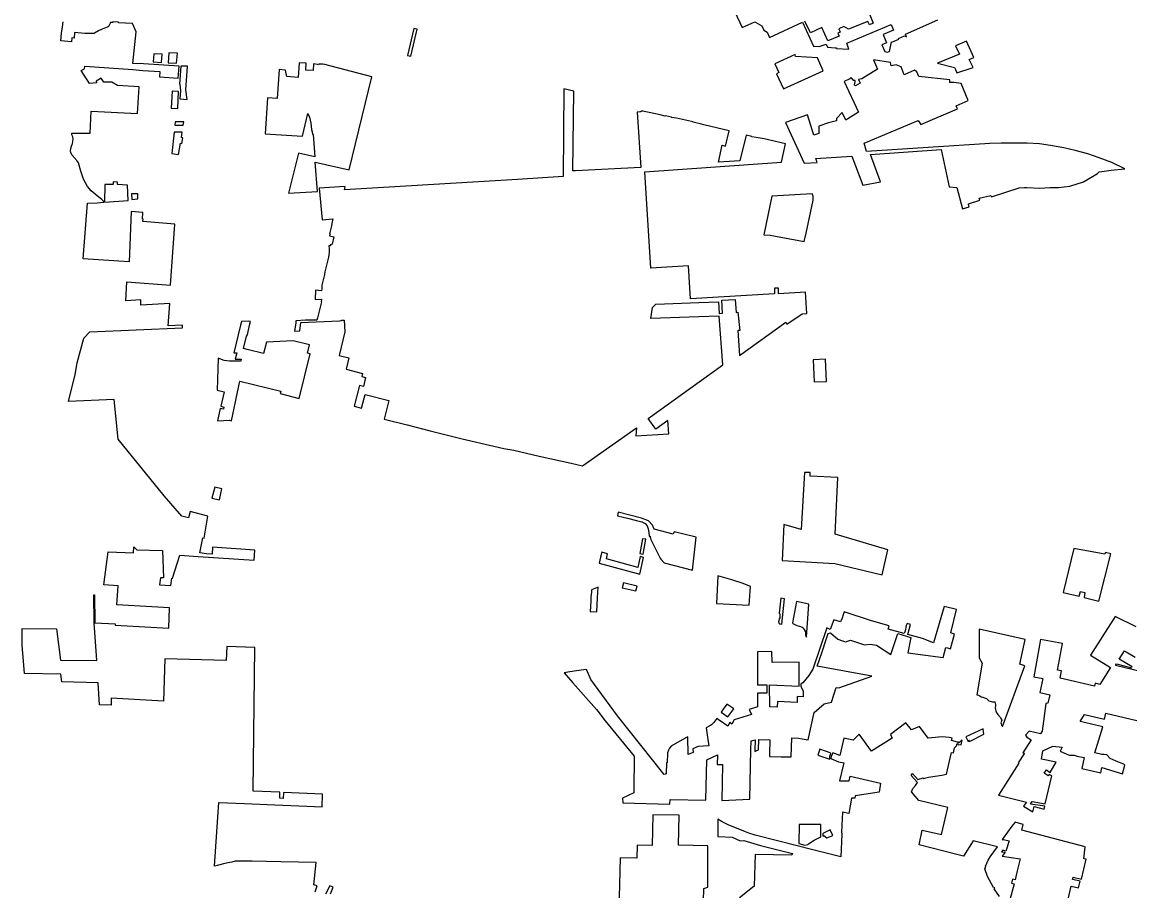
# Model space of a CAD drawing. Extents: x 1597222 to 1925846, y 496284 to 911751.
# Drawn here: x 1778250 to 1811969, y 694035 to 720472 of the extents above; entities that cross this region are included whole.
import ezdxf

# ---------------------------------------------------------------- set-up
doc = ezdxf.new("R2010")
doc.units = 0
doc.layers.add('GM_X_Corporation', color=7, linetype='Continuous')

msp = doc.modelspace()

# ---------------------------------------------------------------- linework, layer by layer
at = {"layer": 'GM_X_Corporation'}
for points in [[(1799943, 720789), (1800164, 720310), (1800548, 720480), (1800769, 720362), (1800825, 720223), (1800929, 720163), (1801001, 720007), (1802001, 720467), (1802336, 719741), (1802510, 719729), (1802723, 719805), (1802770, 719711), (1802996, 719686), (1803040, 719686), (1803040, 719667), (1803414, 719650), (1803351, 719837), (1804707, 720397), (1804778, 720223), (1804458, 720094), (1804558, 719845), (1804420, 719783), (1804510, 719579), (1804580, 719560), (1804650, 719577), (1804713, 719877), (1804726, 719867), (1804939, 719956), (1804929, 719978), (1805112, 720059), (1805173, 720028), (1805136, 720108), (1806120, 720545)], [(1804034, 720749), (1804157, 720443), (1804040, 720392), (1803991, 720491), (1803408, 720261), (1803261, 720338), (1803106, 720272), (1803153, 720172), (1803082, 720139), (1803125, 720046), (1802775, 719899), (1802588, 720305), (1802243, 720146), (1802079, 720503)], [(1787173, 694001), (1787192, 694061), (1787229, 694190), (1787130, 694219), (1787197, 694898), (1786123, 694919), (1785249, 694942), (1784729, 694937), (1784634, 694912), (1784460, 694879), (1784187, 694804), (1784101, 694787), (1784238, 696723), (1785023, 696690), (1785946, 696653), (1786913, 696612), (1787386, 696593), (1787395, 696979), (1786927, 696998), (1786206, 697031), (1786198, 696846), (1786090, 696851), (1786098, 697036), (1785281, 697066), (1785330, 701438), (1784476, 701474), (1784462, 701049), (1782588, 701098), (1782552, 699803), (1780962, 699901), (1780964, 699684), (1780609, 699695), (1780565, 700366), (1779459, 700395), (1779429, 700632), (1778320, 700645), (1778250, 701516), (1778250, 702020), (1779293, 702009), (1779422, 701051), (1780521, 701041), (1780446, 702192), (1780435, 703043), (1780450, 703043), (1780461, 702191), (1781081, 702162), (1781081, 702125), (1782711, 702030), (1782739, 702649), (1781129, 702744), (1781176, 703319), (1780738, 703345), (1780869, 704354), (1781635, 704317), (1781648, 704501), (1781736, 704412), (1782520, 704390), (1782556, 703562), (1782463, 703563), (1782433, 703352), (1782776, 703332), (1782802, 703548), (1782826, 703546), (1783048, 704251), (1783612, 704210), (1785314, 704098), (1785333, 704407), (1784044, 704498), (1784030, 704280), (1783866, 704291), (1783663, 704325), (1783730, 704678), (1783753, 704778), (1783794, 704768), (1783906, 705438), (1783363, 705581), (1783317, 705389), (1783106, 705436), (1782577, 706053), (1781174, 707786), (1781052, 708990), (1779658, 708927), (1779866, 709750), (1779922, 710106), (1780124, 710858), (1780309, 711046), (1783130, 711174), (1783126, 711253), (1782696, 711235), (1782746, 711913), (1781858, 711855), (1781864, 712024), (1781406, 711994), (1781439, 712568), (1782768, 712469), (1782896, 714322), (1781925, 714403), (1781930, 714474), (1781909, 714474), (1781921, 714676), (1781573, 714706), (1781504, 713179), (1780106, 713273), (1780235, 714968), (1780533, 714975), (1780732, 714989), (1780727, 715019), (1780676, 715077), (1780531, 715191), (1780355, 715339), (1780237, 715471), (1780113, 715694), (1780034, 715942), (1779969, 716193), (1779916, 716257), (1779764, 716437), (1779734, 716504), (1779723, 716556), (1779734, 716622), (1779753, 716694), (1779778, 716774), (1779796, 716844), (1779805, 716918), (1779788, 716986), (1779761, 717042), (1779766, 717096), (1780325, 717096), (1780351, 717760), (1781766, 717687), (1781808, 718502), (1781150, 718540), (1780976, 718648), (1780733, 718650), (1780658, 718768), (1780506, 718672), (1780513, 718628), (1780413, 718620), (1780298, 718609), (1780043, 719002), (1780148, 719056), (1780153, 719128), (1781617, 719026), (1781927, 719000), (1782439, 718968), (1782435, 718806), (1783003, 718769), (1783032, 719134), (1781939, 719199), (1781619, 719217), (1781724, 720174), (1781612, 720433), (1781186, 720453), (1781185, 720468), (1781015, 720477), (1781014, 720457), (1780935, 720461), (1780880, 720338), (1780840, 720324), (1780685, 720258), (1780576, 720203), (1780454, 720137), (1780428, 720129), (1780372, 720125), (1780156, 720131), (1779847, 720159), (1779832, 719989), (1779758, 719996), (1779747, 719871), (1779426, 719900), (1779447, 720137), (1779482, 720334), (1779503, 720485)], [(1812165, 702073), (1811523, 702388), (1810768, 701206), (1811377, 700837), (1811050, 700319), (1810908, 700351), (1810889, 700263), (1809848, 700512), (1809888, 700734), (1809770, 700755), (1809918, 701562), (1809249, 701684), (1809042, 700553), (1809316, 700493), (1809224, 700073), (1809531, 700005), (1809473, 699742), (1809414, 699732), (1809301, 698896), (1809253, 698817), (1808905, 698898), (1808793, 698770), (1808831, 698711), (1808962, 698626), (1808709, 698236), (1808761, 698224), (1808572, 697932), (1808586, 697923), (1807974, 696944), (1808825, 696732), (1808734, 696614), (1809013, 696441), (1809053, 696605), (1809358, 696523), (1809378, 696608), (1808941, 696675), (1808998, 696757), (1809396, 696686), (1809592, 697538), (1809517, 697577), (1809486, 697532), (1809365, 697614), (1809432, 697714), (1809548, 697634), (1809721, 697947), (1809280, 698041), (1809323, 698296), (1809628, 698434), (1809912, 698406), (1809846, 698283), (1810046, 698190), (1810133, 698168), (1810275, 698166), (1810363, 698130), (1810577, 698089), (1810507, 697760), (1811084, 697627), (1811117, 697787), (1811743, 697593), (1811818, 697858), (1811785, 697889), (1811706, 697924), (1811550, 697979), (1811370, 698061), (1811270, 698174), (1811181, 698180), (1811115, 698184), (1810899, 698237), (1811148, 699030), (1810460, 699191), (1810590, 699406), (1811195, 699264), (1811236, 699440), (1812356, 699179)], [(1812038, 700853), (1811647, 701087), (1811808, 701344), (1812132, 701149)], [(1815911, 699839), (1811537, 700898), (1811567, 700947), (1812032, 700824)], [(1807999, 693867), (1807842, 694099), (1807857, 694131), (1807822, 694134), (1807633, 694467), (1807559, 694706), (1807584, 694754), (1807575, 694789), (1807651, 694973), (1807721, 695071), (1807942, 695371), (1807204, 695555), (1806903, 695095), (1806697, 695146), (1805552, 695431), (1805650, 695882), (1806233, 695750), (1806425, 696572), (1805548, 696789), (1805319, 697046), (1805361, 697149), (1805441, 697245), (1805500, 697329), (1805313, 697547), (1805356, 697607), (1805518, 697419), (1805675, 697477), (1805679, 697458), (1805841, 697495), (1806246, 697558), (1806386, 697583), (1806544, 698246), (1806598, 698234), (1806635, 698383), (1806695, 698445), (1806713, 698519), (1806744, 698485), (1806838, 698477), (1806862, 698616), (1806750, 698530), (1806751, 698557), (1806725, 698560), (1806541, 698607), (1806564, 698679), (1806480, 698702), (1806356, 698713), (1806262, 698725), (1806146, 698714), (1806054, 698706), (1805829, 698682), (1805570, 699035), (1805317, 698931), (1805154, 699144), (1804686, 698795), (1804730, 698677), (1804101, 698283), (1803729, 698806), (1803547, 698618), (1803264, 698679), (1803143, 698152), (1802925, 698237), (1802905, 698195), (1802879, 698124), (1802871, 698061), (1803100, 697965), (1803260, 697932), (1803135, 697379), (1803429, 697379), (1803460, 697524), (1804383, 697309), (1804335, 697039), (1803608, 696929), (1803596, 696860), (1803496, 696860), (1803412, 696386), (1803217, 696433), (1803195, 695823), (1803195, 695787), (1803205, 695793), (1803201, 695760), (1803174, 695069), (1802237, 695307), (1801886, 695397), (1800565, 695733), (1800367, 695795), (1800269, 695829), (1799742, 696047), (1799556, 696139), (1799427, 696213), (1799423, 695685), (1799867, 695665), (1800104, 695554), (1800216, 695565), (1800724, 695415), (1801696, 695169), (1801680, 695117), (1800559, 695140), (1800536, 694182), (1800091, 693822)], [(1798982, 693331), (1799003, 694106), (1799119, 694151), (1799126, 695406), (1798226, 695428), (1798248, 696334), (1797448, 696353), (1797426, 695417), (1796976, 695428), (1796966, 695028), (1796454, 695040), (1796416, 693437)], [(1809999, 693384), (1810180, 694175), (1810404, 694124), (1810452, 694334), (1810228, 694385), (1810243, 694448), (1810496, 694390), (1810635, 694995), (1810566, 695010), (1810604, 695371), (1808681, 695886), (1808722, 696054), (1808481, 696123), (1808372, 696001), (1808115, 695637), (1808079, 695589), (1808124, 695600), (1808299, 695553), (1808196, 695238), (1808101, 695276), (1808065, 695227), (1808171, 695208), (1808083, 695090), (1808628, 695008), (1808540, 694642), (1808481, 694368), (1808394, 694387), (1808365, 694272), (1808450, 694245), (1808318, 693757)], [(1787631, 693946), (1787720, 694143), (1787615, 694183), (1787480, 693935)]]:
    msp.add_lwpolyline(points, dxfattribs=at)
for points in [[(1789981, 719455), (1790078, 719432), (1790273, 720257), (1790176, 720280)], [(1806111, 719225), (1806631, 719093), (1806660, 719030), (1806702, 718928), (1807195, 719094), (1807074, 719338), (1807218, 719392), (1806994, 719892), (1806666, 719751), (1806779, 719499)], [(1782258, 719512), (1782241, 719261), (1782490, 719248), (1782515, 719498)], [(1782694, 719237), (1782953, 719223), (1782975, 719525), (1782715, 719539)], [(1786361, 715263), (1787237, 715314), (1787167, 716212), (1788208, 715977), (1788899, 718808), (1787467, 719180), (1787392, 719189), (1787277, 719198), (1787271, 719175), (1787242, 719183), (1787117, 719206), (1787105, 718997), (1786886, 719013), (1786900, 719221), (1786680, 719236), (1786655, 718785), (1786304, 718816), (1786282, 718905), (1786269, 719015), (1786070, 719028), (1786011, 718148), (1785719, 718172), (1785647, 717078), (1786780, 716998), (1786949, 717694), (1786996, 717585), (1787041, 717397), (1787061, 717203), (1787100, 717056), (1787105, 717056), (1787155, 716372), (1786657, 716486)], [(1801161, 719199), (1801279, 718938), (1801213, 718899), (1801425, 718440), (1802630, 718995), (1802458, 719381), (1801786, 719427), (1801784, 719486)], [(1808596, 715431), (1808760, 715435), (1808828, 715437), (1809227, 715424), (1809528, 715442), (1809796, 715443), (1810144, 715479), (1810557, 715613), (1810979, 715871), (1811039, 715917), (1811111, 715926), (1811405, 715970), (1811818, 716009), (1811416, 716198), (1811035, 716339), (1810694, 716468), (1810301, 716568), (1809961, 716650), (1809551, 716720), (1809216, 716773), (1808847, 716789), (1808051, 716793), (1807703, 716778), (1803957, 716531), (1803877, 716791), (1805528, 717481), (1805603, 717359), (1806725, 717835), (1806685, 717929), (1807052, 718085), (1806837, 718604), (1806613, 718637), (1806492, 718639), (1806488, 718716), (1805547, 718822), (1805485, 718960), (1805411, 719008), (1805103, 718873), (1805006, 719114), (1804854, 719170), (1804702, 719142), (1804683, 719246), (1804168, 719327), (1804289, 719042), (1803806, 718751), (1803710, 718724), (1803756, 718619), (1803622, 718536), (1803587, 718550), (1803591, 718561), (1803608, 718656), (1803607, 718698), (1803547, 718695), (1803546, 718718), (1803488, 718784), (1803440, 718745), (1803276, 718669), (1803707, 717732), (1803382, 717528), (1803325, 717491), (1803209, 717720), (1803038, 717538), (1803043, 717469), (1802800, 717409), (1802497, 717307), (1802503, 717082), (1802354, 717031), (1802158, 717651), (1801483, 717419), (1802053, 716176), (1802453, 716204), (1802409, 716326), (1803509, 716394), (1803837, 715516), (1804378, 715615), (1804073, 716440), (1806229, 716598), (1806472, 715461), (1806698, 715445), (1806874, 714790), (1807076, 714851), (1807059, 714918), (1807054, 714940), (1807404, 715055), (1807384, 715115), (1807741, 715197), (1807756, 715157)], [(1783287, 719131), (1783081, 719134), (1783037, 718582), (1783051, 718580), (1783066, 718397), (1783050, 718134), (1783272, 718120), (1783234, 718412)], [(1782820, 718373), (1782785, 717854), (1782989, 717844), (1783014, 718360)], [(1795095, 715947), (1795013, 715943), (1795041, 718372), (1794736, 718444), (1794721, 715776), (1793331, 715686), (1788058, 715368), (1788081, 715468), (1787289, 715418), (1787386, 714453), (1787711, 714484), (1787679, 714345), (1787662, 714272), (1787607, 714033), (1787621, 714029), (1787607, 713968), (1787738, 713938), (1787686, 713714), (1787623, 713700), (1787636, 713662), (1787586, 713663), (1787595, 713585), (1787596, 713469), (1787588, 713391), (1787573, 713315), (1787464, 712871), (1787450, 712794), (1787403, 712592), (1787377, 712463), (1787368, 712357), (1787366, 712291), (1787182, 712316), (1787178, 712225), (1787173, 712135), (1787167, 712035), (1787367, 712040), (1787351, 711959), (1787357, 711958), (1787241, 711478), (1787223, 711405), (1786877, 711399), (1786585, 711384), (1786577, 711325), (1786541, 711070), (1786698, 711078), (1786734, 711332), (1787907, 711386), (1787969, 711389), (1787970, 711399), (1788052, 711403), (1788068, 711045), (1787896, 710332), (1788197, 710259), (1788111, 709911), (1788615, 709783), (1788590, 709686), (1788706, 709656), (1788637, 709385), (1788521, 709414), (1788360, 708781), (1788583, 708724), (1788690, 709144), (1789412, 708961), (1789267, 708392), (1789973, 708215), (1790669, 708034), (1791647, 707788), (1792608, 707565), (1792915, 707498), (1793036, 707477), (1793219, 707443), (1793992, 707260), (1794958, 707050), (1795309, 706971), (1796951, 708125), (1796930, 707884), (1797934, 707941), (1797907, 708349), (1797542, 708086), (1797308, 708410), (1799574, 710047), (1799467, 711528), (1798852, 711508), (1797390, 711457), (1797436, 711785), (1797543, 711893), (1798845, 711938), (1799444, 711965), (1799469, 711608), (1799571, 711615), (1799545, 712009), (1799952, 712036), (1799987, 711637), (1800040, 711641), (1800092, 711093), (1800035, 711089), (1800086, 710328), (1801501, 711338), (1801529, 711279), (1801989, 711592), (1802138, 711601), (1802100, 712257), (1801270, 712208), (1801275, 712376), (1801155, 712379), (1801150, 712206), (1798591, 712052), (1798531, 713052), (1797383, 712983), (1797207, 715918), (1801367, 716208), (1801486, 716768), (1800835, 716919), (1800595, 716958), (1800464, 716982), (1800458, 716995), (1800292, 717037), (1800093, 716254), (1799443, 716213), (1799563, 716724), (1799660, 716701), (1799775, 717163), (1798998, 717343), (1798934, 717364), (1798675, 717425), (1798661, 717434), (1798621, 717445), (1798168, 717551), (1798096, 717556), (1798011, 717568), (1798012, 717584), (1797831, 717623), (1797827, 717612), (1797675, 717652), (1797145, 717762), (1797119, 717763), (1797105, 717759), (1797071, 717739), (1796970, 717731), (1797086, 716047)], [(1782901, 717332), (1783156, 717332), (1783172, 717437), (1782912, 717437)], [(1782806, 716472), (1783014, 716440), (1783069, 716787), (1783114, 716780), (1783141, 716952), (1783096, 716959), (1783122, 717121), (1782877, 717121)], [(1780760, 714991), (1781480, 715045), (1781455, 715509), (1781149, 715527), (1781150, 715605), (1781018, 715608), (1781017, 715530), (1780765, 715532)], [(1781580, 715246), (1781586, 715077), (1781770, 715090), (1781767, 715250)], [(1800825, 714003), (1801022, 713994), (1802056, 713795), (1802111, 714047), (1802332, 715058), (1802331, 715120), (1802324, 715177), (1802301, 715249), (1801070, 715180)], [(1784276, 708717), (1784198, 708334), (1784565, 708356), (1784623, 708341), (1784873, 709551), (1786121, 709239), (1786103, 709166), (1786682, 709019), (1787015, 710379), (1786932, 710396), (1786999, 710654), (1786500, 710775), (1785687, 710732), (1785600, 710389), (1785096, 710514), (1784984, 710537), (1785077, 710917), (1785110, 710952), (1785175, 711247), (1785205, 711360), (1785153, 711369), (1784925, 711357), (1784899, 711248), (1784695, 710408), (1784789, 710409), (1784735, 710216), (1784919, 710217), (1784903, 710157), (1784737, 710151), (1784565, 710150), (1784397, 710179), (1784212, 710245), (1784187, 709276), (1784395, 709224), (1784294, 708781), (1784394, 708753), (1784379, 708699)], [(1802325, 710194), (1802359, 709525), (1802739, 709536), (1802704, 710214)], [(1801389, 704091), (1802989, 703995), (1804425, 703656), (1804600, 704412), (1802995, 704886), (1803082, 706614), (1802238, 706653), (1802240, 706770), (1802068, 706768), (1801960, 705037), (1801438, 705183)], [(1784254, 705932), (1784333, 706274), (1784119, 706323), (1784027, 705985)], [(1796370, 705445), (1796549, 705404), (1796680, 705372), (1796948, 705306), (1797112, 705270), (1797213, 705212), (1797279, 705139), (1797311, 705052), (1797326, 704943), (1797333, 704827), (1797363, 704825), (1797367, 704795), (1797378, 704767), (1797388, 704728), (1797530, 704444), (1797653, 704199), (1797669, 704163), (1797692, 704134), (1797790, 704014), (1798656, 703796), (1798765, 704795), (1798099, 704959), (1798066, 704890), (1797489, 705045), (1797440, 705160), (1797313, 705300), (1797106, 705373), (1796395, 705558)], [(1797055, 704301), (1797152, 704277), (1797237, 704738), (1797131, 704753)], [(1809943, 703115), (1810427, 703000), (1810462, 703147), (1810598, 703115), (1810574, 702964), (1811023, 702855), (1811391, 704290), (1811225, 704327), (1811212, 704279), (1810263, 704456)], [(1795891, 704341), (1795856, 704195), (1795817, 704011), (1797048, 703675), (1797164, 704181), (1797066, 704207), (1796989, 703871), (1796040, 704143), (1796072, 704292)], [(1796513, 703252), (1796926, 703165), (1796975, 703305), (1796555, 703411)], [(1799428, 703625), (1799382, 702783), (1800380, 702728), (1800425, 703295), (1800200, 703391), (1799848, 703502)], [(1795544, 702536), (1795747, 702524), (1795761, 702956), (1795783, 703272), (1795580, 703196), (1795576, 703125), (1795574, 703056), (1795565, 702986), (1795557, 702849)], [(1801452, 702919), (1801341, 702944), (1801290, 702490), (1801289, 702481), (1801310, 702468), (1801315, 702439), (1801318, 702407), (1801318, 702375), (1801310, 702346), (1801296, 702316), (1801283, 702266), (1801280, 702247), (1801278, 702229), (1801286, 702186), (1801318, 702157), (1801375, 702147)], [(1801819, 702838), (1801697, 702188), (1801708, 702168), (1801769, 702139), (1801835, 702112), (1801917, 702088), (1801989, 702059), (1802024, 702032), (1802058, 701990), (1802087, 701937), (1802090, 701932), (1802094, 701907), (1802095, 701889), (1802095, 701872), (1802097, 701852), (1802095, 701823), (1802100, 701809), (1802106, 701781), (1802130, 701751), (1802197, 702763)], [(1801352, 698116), (1801660, 698114), (1801682, 698687), (1801884, 698677), (1801994, 698665), (1802177, 698629), (1802358, 699464), (1802664, 699728), (1802883, 699776), (1803033, 700221), (1803105, 700216), (1804119, 700567), (1802450, 700876), (1802590, 701282), (1802731, 701712), (1802781, 701870), (1802853, 701888), (1803081, 701694), (1803217, 701647), (1803308, 701615), (1803464, 701664), (1803890, 701520), (1804065, 701538), (1804253, 701509), (1804689, 701225), (1804903, 701863), (1805300, 701744), (1805215, 701279), (1806290, 701140), (1806372, 701445), (1806422, 701426), (1806505, 701397), (1806635, 701848), (1806517, 701887), (1806695, 702597), (1806317, 702689), (1805995, 701588), (1805659, 701713), (1805210, 701832), (1805288, 702139), (1805188, 702175), (1805164, 702110), (1805130, 701948), (1805097, 701864), (1804611, 702001), (1804640, 702098), (1804102, 702254), (1803271, 702530), (1803246, 702431), (1803208, 702333), (1803165, 702222), (1802962, 702281), (1802851, 701984), (1802749, 702041), (1802315, 700781), (1802200, 700593), (1802017, 700368), (1801964, 700340), (1801952, 700338), (1801952, 700257), (1802023, 700119), (1802022, 699937), (1801839, 699946), (1801839, 699766), (1801238, 699796), (1801237, 699624), (1801006, 699636), (1801004, 700306), (1801902, 700260), (1801904, 700991), (1801078, 700985), (1801075, 701315), (1800639, 701311), (1800639, 700302), (1800918, 700302), (1800915, 700052), (1800633, 700052), (1800631, 699640), (1800378, 699550), (1800455, 699404), (1799926, 699236), (1799855, 699110), (1799788, 699158), (1799734, 699047), (1799436, 699254), (1799396, 699284), (1799307, 699159), (1799230, 699091), (1799185, 699059), (1799070, 698997), (1799121, 698642), (1799148, 698446), (1798830, 698424), (1798670, 698352), (1798672, 698250), (1798524, 698189), (1798517, 698724), (1798346, 698633), (1798011, 698441), (1797954, 698382), (1797923, 698317), (1797891, 698236), (1797884, 697927), (1797864, 697927), (1797856, 697598), (1797796, 697579), (1796374, 699359), (1795561, 700471), (1795428, 700770), (1795263, 700751), (1795122, 700731), (1794918, 700699), (1794744, 700673), (1795016, 700366), (1795730, 699557), (1795774, 699500), (1796002, 699205), (1796875, 698131), (1796869, 697090), (1796869, 697014), (1796529, 696855), (1796530, 696713), (1797967, 696678), (1797971, 696818), (1799065, 696792), (1799087, 698021), (1799415, 698174), (1799410, 697879), (1799569, 697876), (1799550, 696783), (1800398, 696822), (1800434, 698332), (1800440, 698598), (1800562, 698629), (1800555, 698304), (1800555, 698279), (1800590, 698296), (1800667, 698331), (1800671, 698645), (1801007, 698631), (1800998, 698200), (1800996, 698119)], [(1807309, 699996), (1807364, 699988), (1807404, 699966), (1807442, 699941), (1807490, 699925), (1807545, 699907), (1807603, 699891), (1807679, 699819), (1807787, 699791), (1807860, 699789), (1807883, 699707), (1807875, 699669), (1807868, 699620), (1807871, 699590), (1807874, 699572), (1807876, 699552), (1807888, 699514), (1807898, 699487), (1807902, 699469), (1807931, 699433), (1807954, 699403), (1808027, 699310), (1808038, 699284), (1808067, 699233), (1808046, 699148), (1808055, 699122), (1808061, 699082), (1808069, 699065), (1808088, 699033), (1808773, 700882), (1808624, 700937), (1808787, 701688), (1807378, 702000), (1807381, 701124), (1807476, 700960)], [(1799704, 699717), (1799589, 699561), (1799526, 699473), (1799732, 699331), (1799909, 699571)], [(1806974, 698722), (1807031, 698619), (1807083, 698608), (1807077, 698606), (1807031, 698596), (1807091, 698582), (1807528, 698800), (1807503, 698968)], [(1802472, 698165), (1802833, 698041), (1802841, 698138), (1802868, 698213), (1802848, 698236), (1802533, 698345)], [(1801888, 695476), (1802072, 695428), (1802164, 695449), (1802190, 695466), (1802359, 695578), (1802362, 695580), (1802558, 695674), (1802567, 696056), (1801902, 696058)], [(1802619, 695703), (1802658, 695722), (1802741, 695647), (1802929, 695719), (1802848, 695888), (1802620, 695779)]]:
    msp.add_lwpolyline(points, close=True, dxfattribs=at)

doc.saveas('drawing.dxf')
